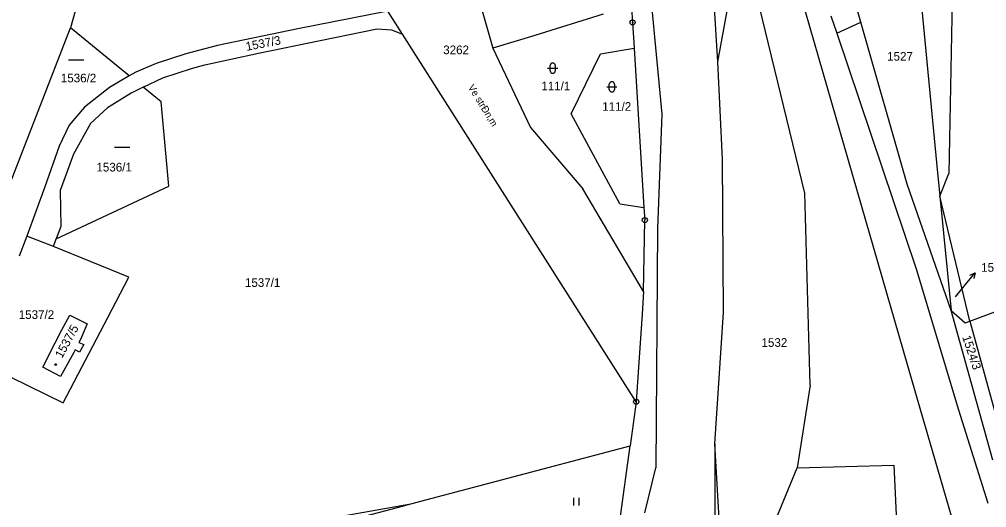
# Model space of a CAD drawing. Extents: x -736345 to -729997, y -1130177 to -1122501.
# Drawn here: x -733820.8 to -733630.8, y -1125649.1 to -1125553.2 of the extents above; entities that cross this region are included whole.
import ezdxf

# ---------------------------------------------------------------- set-up
doc = ezdxf.new("R2010")
doc.units = 0
for name, color, linetype in [('Vrstva 1', 7, 'Continuous'), ('Vrstva 10', 7, 'Continuous'), ('Vrstva 15', 7, 'Continuous'), ('Vrstva 16', 7, 'Continuous'), ('Vrstva 18', 7, 'Continuous'), ('Vrstva 19', 7, 'Continuous'), ('Vrstva 25', 7, 'Continuous'), ('Vrstva 4', 7, 'Continuous')]:
    doc.layers.add(name, color=color, linetype=linetype)

msp = doc.modelspace()

# ---------------------------------------------------------------- linework, layer by layer
at = {"layer": 'Vrstva 1'}
for points in [[(-733702.49, -1125522.11), (-733700.34, -1125553.85)], [(-733683.6, -1125561.61), (-733678.98, -1125536.18)], [(-733666.53, -1125587.35), (-733678.98, -1125536.18)], [(-733637.32, -1125535.78), (-733638.22, -1125583.52)], [(-733733.3, -1125539.58), (-733727.78, -1125558.89)], [(-733807.3, -1125542.68), (-733810.74, -1125554.94)], [(-733644.44, -1125541.7), (-733640.65, -1125581.35)], [(-733655.51, -1125553.78), (-733658.01, -1125545.06)], [(-733748.44, -1125551.62), (-733766.1, -1125555.09)], [(-733745.54, -1125556.19), (-733748.44, -1125551.62)], [(-733706.12, -1125552.21), (-733719.55, -1125556.44)], [(-733700.34, -1125553.85), (-733700.03, -1125558.88)], [(-733661.4, -1125552.57), (-733660.26, -1125555.95)], [(-733660.26, -1125555.95), (-733655.51, -1125553.78)], [(-733646.39, -1125585.62), (-733655.51, -1125553.78)], [(-733829.86, -1125603.99), (-733810.74, -1125554.94)], [(-733799.18, -1125564.34), (-733810.74, -1125554.94)], [(-733766.1, -1125555.09), (-733781.85, -1125558.41)], [(-733761.72, -1125557.41), (-733750.51, -1125555.09)], [(-733750.51, -1125555.09), (-733747.66, -1125555.34)], [(-733747.66, -1125555.34), (-733745.54, -1125556.19)], [(-733699.63, -1125628.33), (-733745.54, -1125556.19)], [(-733660.26, -1125555.95), (-733644.62, -1125602.22)], [(-733773.83, -1125559.87), (-733761.72, -1125557.41)], [(-733719.55, -1125556.44), (-733727.78, -1125558.89)], [(-733788.09, -1125560.01), (-733793.91, -1125561.94)], [(-733781.85, -1125558.41), (-733788.09, -1125560.01)], [(-733779.25, -1125561.04), (-733773.83, -1125559.87)], [(-733727.78, -1125558.89), (-733720.42, -1125574.47)], [(-733712.41, -1125571.82), (-733706.66, -1125560.03)], [(-733706.66, -1125560.03), (-733700.03, -1125558.88)], [(-733700.03, -1125558.88), (-733698.1, -1125590.16)], [(-733793.91, -1125561.94), (-733797.92, -1125563.6)], [(-733784.36, -1125562.19), (-733779.25, -1125561.04)], [(-733682.67, -1125580.73), (-733683.6, -1125561.61)], [(-733797.92, -1125563.6), (-733799.18, -1125564.34)], [(-733792.6, -1125564.72), (-733786.97, -1125562.89)], [(-733786.97, -1125562.89), (-733784.36, -1125562.19)], [(-733799.18, -1125564.34), (-733803.06, -1125566.63)], [(-733796.43, -1125566.59), (-733792.6, -1125564.72)], [(-733803.06, -1125566.63), (-733808.01, -1125570.46)], [(-733796.43, -1125566.59), (-733798.81, -1125567.74)], [(-733792.91, -1125569.45), (-733796.43, -1125566.59)], [(-733798.81, -1125567.74), (-733803.44, -1125570.61)], [(-733791.39, -1125585.97), (-733792.91, -1125569.45)], [(-733808.01, -1125570.46), (-733810.97, -1125574.01)], [(-733803.44, -1125570.61), (-733806.79, -1125573.69)], [(-733702.87, -1125589.46), (-733712.41, -1125571.82)], [(-733810.97, -1125574.01), (-733812.97, -1125578.18)], [(-733806.79, -1125573.69), (-733810.14, -1125579.7)], [(-733720.42, -1125574.47), (-733710.14, -1125586.53)], [(-733812.97, -1125578.18), (-733815.78, -1125586.13)], [(-733810.14, -1125579.7), (-733812.73, -1125586.86)], [(-733682.51, -1125610.82), (-733682.67, -1125580.73)], [(-733640.65, -1125581.35), (-733640, -1125587.94)], [(-733640, -1125587.94), (-733638.22, -1125583.52)], [(-733815.78, -1125586.13), (-733819.28, -1125595.81)], [(-733813.52, -1125596.34), (-733791.39, -1125585.97)], [(-733698.18, -1125606.7), (-733710.14, -1125586.53)], [(-733637.79, -1125610.42), (-733646.39, -1125585.62)], [(-733812.73, -1125586.86), (-733812.62, -1125593.89)], [(-733665.44, -1125625.09), (-733666.53, -1125587.35)], [(-733640, -1125587.94), (-733637.79, -1125610.42)], [(-733634.14, -1125612.5), (-733640, -1125587.94)], [(-733702.87, -1125589.46), (-733698.1, -1125590.16)], [(-733698.1, -1125590.16), (-733697.94, -1125592.67)], [(-733812.62, -1125593.89), (-733813.52, -1125596.34)], [(-733698.18, -1125606.7), (-733697.94, -1125592.67)], [(-733819.28, -1125595.81), (-733820.83, -1125599.72)], [(-733814.07, -1125597.82), (-733819.28, -1125595.81)], [(-733814.07, -1125597.82), (-733813.52, -1125596.34)], [(-733799.25, -1125603.87), (-733814.07, -1125597.82)], [(-733644.62, -1125602.22), (-733636.31, -1125629.92)], [(-733803.38, -1125611.76), (-733799.25, -1125603.87)], [(-733698.18, -1125606.7), (-733698.48, -1125611.14)], [(-733812.4, -1125614.23), (-733810.86, -1125611.32)], [(-733810.86, -1125611.32), (-733807.44, -1125613.01)], [(-733698.48, -1125611.14), (-733699.17, -1125621.53)], [(-733684.18, -1125636.58), (-733682.51, -1125610.82)], [(-733629.6, -1125639.79), (-733637.79, -1125610.42)], [(-733637.79, -1125610.42), (-733635.05, -1125612.84)], [(-733634.14, -1125612.5), (-733628.66, -1125610.46)], [(-733811.42, -1125627.14), (-733803.38, -1125611.76)], [(-733807.44, -1125613.01), (-733808.79, -1125616.09)], [(-733635.05, -1125612.84), (-733634.14, -1125612.5)], [(-733634.14, -1125612.5), (-733626, -1125641.97)], [(-733813.71, -1125616.73), (-733812.4, -1125614.23)], [(-733816.19, -1125621.54), (-733813.71, -1125616.73)], [(-733808.79, -1125616.09), (-733809.11, -1125616.68)], [(-733809.11, -1125616.68), (-733808.13, -1125617.07)], [(-733808.13, -1125617.07), (-733808.97, -1125618.59)], [(-733810.08, -1125618.67), (-733812.66, -1125623.38)], [(-733809.81, -1125618.15), (-733810.08, -1125618.67)], [(-733808.97, -1125618.59), (-733809.81, -1125618.15)], [(-733829.46, -1125620.12), (-733812.15, -1125628.53)], [(-733812.66, -1125623.38), (-733816.19, -1125621.54)], [(-733699.17, -1125621.53), (-733699.63, -1125628.33)], [(-733665.44, -1125625.09), (-733668.05, -1125641.28)], [(-733812.15, -1125628.53), (-733811.42, -1125627.14)], [(-733699.63, -1125628.33), (-733700.81, -1125637)], [(-733636.31, -1125629.92), (-733630.57, -1125648.24)], [(-733739.72, -1125647.28), (-733700.81, -1125637)], [(-733702.83, -1125651.78), (-733700.81, -1125637)], [(-733681.96, -1125675.02), (-733684.18, -1125636.58)], [(-733679.44, -1125668.91), (-733668.05, -1125641.28)], [(-733668.05, -1125641.28), (-733649.04, -1125640.79)], [(-733649.04, -1125640.79), (-733648.13, -1125660.25)], [(-733743.92, -1125648.39), (-733739.72, -1125647.28)], [(-733791.5, -1125660.96), (-733746.48, -1125649.07)], [(-733757.2, -1125650.71), (-733743.92, -1125648.39)], [(-733746.48, -1125649.07), (-733743.92, -1125648.39)]]:
    msp.add_lwpolyline(points, dxfattribs=at)
at = {"layer": 'Vrstva 10'}
for points in [[(-733671.34, -1125534.65), (-733655.45, -1125589.75)], [(-733655.45, -1125589.75), (-733643.9, -1125629.61)], [(-733643.9, -1125629.61), (-733636.88, -1125653.9)]]:
    msp.add_lwpolyline(points, dxfattribs=at)
at = {"layer": 'Vrstva 16'}
msp.add_lwpolyline([(-733636.93, -1125607.73), (-733634.98, -1125605.33)], dxfattribs=at)
at = {"layer": 'Vrstva 25'}
for points in [[(-733811.12, -1125561.21), (-733808.12, -1125561.21)], [(-733717.03, -1125562.84), (-733715.03, -1125562.84)], [(-733716.53, -1125563.34), (-733716.53, -1125562.34)], [(-733715.53, -1125562.34), (-733715.53, -1125563.34)], [(-733705.41, -1125566.5), (-733703.41, -1125566.5)], [(-733704.91, -1125567), (-733704.91, -1125566)], [(-733703.91, -1125566), (-733703.91, -1125567)], [(-733802.08, -1125578.35), (-733799.08, -1125578.35)], [(-733634.98, -1125605.33), (-733633.08, -1125603.009)], [(-733634.101, -1125603.466), (-733633.08, -1125603.009), (-733633.327, -1125604.1)], [(-733711.887, -1125648.685), (-733711.887, -1125647.185)], [(-733710.853, -1125648.685), (-733710.853, -1125647.185)]]:
    msp.add_lwpolyline(points, dxfattribs=at)
for centre, radius in [((-733700.34, -1125553.85), 0.5), ((-733700.34, -1125553.85), 0.032), ((-733697.94, -1125592.67), 0.5), ((-733697.94, -1125592.67), 0.032), ((-733813.64, -1125621.03), 0.175), ((-733699.63, -1125628.33), 0.5), ((-733699.63, -1125628.33), 0.032)]:
    msp.add_circle(centre, radius, dxfattribs=at)
for centre, start, end in [((-733716.03, -1125562.34), 0.10099, 180.00143), ((-733716.03, -1125563.34), 180.10243, 0.00286), ((-733704.41, -1125566), 0.10099, 180.00143), ((-733704.41, -1125567), 180.10243, 0.00286)]:
    msp.add_arc(centre, 0.5, start, end, dxfattribs=at)
at = {"layer": 'Vrstva 4'}
for points in [[(-733683.6, -1125561.61), (-733685.14, -1125536.1)], [(-733697.82, -1125538.05), (-733694.62, -1125571.89)], [(-733694.62, -1125571.89), (-733695.42, -1125594.32)], [(-733695.42, -1125594.32), (-733695.77, -1125641.33)], [(-733684.18, -1125636.58), (-733684.14, -1125664.73)], [(-733697.91, -1125650.15), (-733695.77, -1125641.33)]]:
    msp.add_lwpolyline(points, dxfattribs=at)

# ---------------------------------------------------------------- texts
at = {"layer": 'Vrstva 15'}
msp.add_text('Ve str§n‚m', height=1.4, rotation=301.4024, dxfattribs=at).set_placement((-733732.726, -1125566.556))
at = {"layer": 'Vrstva 16'}
msp.add_text('1526/2', height=1.7, dxfattribs=at).set_placement((-733631.88, -1125602.81))
at = {"layer": 'Vrstva 18'}
for s, rotation, p in [('1537/3', 11.10009, (-733776.133, -1125559.446)), ('1524/3', 288.40229, (-733635.628, -1125615.616))]:
    msp.add_text(s, height=1.7, rotation=rotation, dxfattribs=at).set_placement(p)
for s, height, p in [('3262', 1.7, (-733737.53, -1125560.09)), ('1527', 1.7, (-733650.35, -1125561.36)), ('1536/2', 1.7, (-733812.62, -1125565.62)), ('111/1', 1.7, (-733718.27, -1125567.19)), ('111/2', 1.7, (-733706.3, -1125571.21)), ('1536/1', 1.7, (-733805.63, -1125583.12)), ('1537/1', 1.7, (-733776.47, -1125605.78)), ('1526/2', 0.1, (-733636.73, -1125607.53)), ('1532', 1.7, (-733675.02, -1125617.55))]:
    msp.add_text(s, height=height, dxfattribs=at).set_placement(p)
at = {"layer": 'Vrstva 19'}
msp.add_text('1537/2', height=1.7, dxfattribs=at).set_placement((-733820.89, -1125612.07))
msp.add_text('1537/5', height=1.7, rotation=61.40049, dxfattribs=at).set_placement((-733812.389, -1125619.919))

doc.saveas('drawing.dxf')
